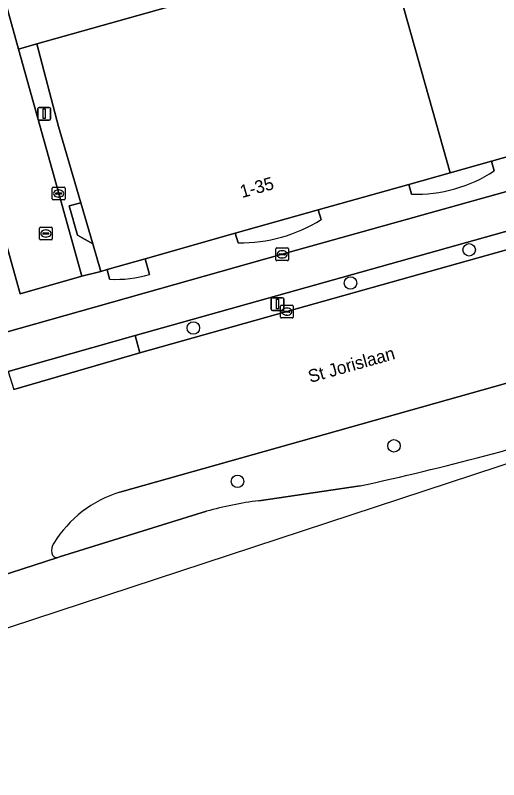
# Model space of a CAD drawing. Extents: x 161798 to 162385, y 382315 to 382833.
# Drawn here: x 161942.5 to 161980.4, y 382322.9 to 382382.8 of the extents above; entities that cross this region are included whole.
import ezdxf

# ---------------------------------------------------------------- set-up
doc = ezdxf.new("R2010")
doc.units = 0
for name, color, linetype in [('IMGEO_Berm_groen', 7, 'Continuous'), ('IMGEO_Berm_open', 7, 'Continuous'), ('IMGEO_Boom', 7, 'Continuous'), ('IMGEO_Fietspad_open', 7, 'Continuous'), ('IMGEO_Hek', 7, 'Continuous'), ('IMGEO_Kolk', 7, 'Continuous'), ('IMGEO_Lichtmast', 7, 'Continuous'), ('IMGEO_Openbare_ruimte_label', 7, 'Continuous'), ('IMGEO_Pand', 7, 'Continuous'), ('IMGEO_Pand_nummerreeks', 7, 'Continuous'), ('IMGEO_Pand_overbouw', 7, 'Continuous'), ('IMGEO_Parkeervlak_open', 7, 'Continuous'), ('IMGEO_Rijbaan_lokaal_gesloten', 7, 'Continuous'), ('IMGEO_Rijbaan_lokaal_open', 7, 'Continuous'), ('IMGEO_Rioolput', 7, 'Continuous'), ('IMGEO_Voetpad_open', 7, 'Continuous')]:
    doc.layers.add(name, color=color, linetype=linetype)

msp = doc.modelspace()

# ---------------------------------------------------------------- linework, layer by layer
at = {"layer": 'IMGEO_Berm_groen'}
for points in [[(162003.121, 382360.194), (162000, 382359.315), (161950.692, 382345.432)], [(161961.587, 382344.75), (161969.538, 382345.92)], [(161945.82, 382340.299), (161945.975, 382340.349), (161957.487, 382343.924)]]:
    msp.add_lwpolyline(points, dxfattribs=at)
for centre, radius, start, end in [((161916.074, 382587.591), 247.534, 284.79686, 287.12214), ((161916.104, 382589.532), 249.404, 282.3713, 284.67615), ((161953.427, 382336.559), 9.285, 107.12931, 148.35625), ((161964.759, 382318.416), 26.524, 96.86856, 105.9125), ((161946.347, 382340.847), 1.01, 144.74813, 191.76749), ((161945.773, 382340.718), 0.422, 190.53807, 276.43982)]:
    msp.add_arc(centre, radius, start, end, dxfattribs=at)
at = {"layer": 'IMGEO_Berm_open'}
msp.add_lwpolyline([(161981.644, 382364.584), (161999.309, 382369.519), (162001.65, 382370.148), (162004.077, 382370.354), (162003.494, 382372.173), (162002.735, 382371.953), (162000, 382371.174), (161951.89, 382357.699), (161952.25, 382356.343), (161963.78, 382359.564)], close=True, dxfattribs=at)
at = {"layer": 'IMGEO_Boom'}
for centre in [(161978.074, 382364.397), (161968.772, 382361.8), (161956.458, 382358.282), (161972.172, 382349.054), (161959.917, 382346.268)]:
    msp.add_circle(centre, 0.489, dxfattribs=at)
at = {"layer": 'IMGEO_Fietspad_open'}
for points in [[(162025.22, 382378.207), (162028.075, 382379.021), (162027.279, 382381.946), (162016.836, 382378.994), (162000, 382374.274), (161981.294, 382369.045), (161963.411, 382364.051), (161940.368, 382357.557), (161924.437, 382353.114), (161923.263, 382352.781)], [(161923.041, 382349.569), (161941.937, 382354.87), (161951.89, 382357.699), (162000, 382371.174), (162002.735, 382371.953), (162003.494, 382372.173), (162017.4, 382376.021), (162020.108, 382376.801), (162021.534, 382372.169), (162024, 382372.971)]]:
    msp.add_lwpolyline(points, dxfattribs=at)
at = {"layer": 'IMGEO_Hek'}
msp.add_lwpolyline([(161942.76, 382380.116), (161944.182, 382380.534)], dxfattribs=at)
at = {"layer": 'IMGEO_Kolk'}
for p, q in [((161945.394, 382368.382), (161945.394, 382369.234)), ((161945.469, 382369.308), (161946.321, 382369.308)), ((161945.696, 382368.851), (161946.094, 382368.851)), ((161945.882, 382369.088), (161945.907, 382369.088)), ((161946.395, 382369.234), (161946.395, 382368.382)), ((161946.321, 382368.308), (161945.469, 382368.308)), ((161945.653, 382368.802), (161945.653, 382368.814)), ((161946.091, 382368.765), (161945.693, 382368.765)), ((161945.905, 382368.528), (161945.88, 382368.528)), ((161946.137, 382368.814), (161946.137, 382368.802)), ((161962.909, 382363.626), (161962.909, 382364.478)), ((161962.984, 382364.552), (161963.836, 382364.552)), ((161963.168, 382364.046), (161963.168, 382364.058)), ((161963.211, 382364.095), (161963.609, 382364.095)), ((161963.397, 382364.332), (161963.422, 382364.332)), ((161963.652, 382364.058), (161963.652, 382364.046)), ((161963.91, 382364.478), (161963.91, 382363.626)), ((161963.836, 382363.552), (161962.984, 382363.552)), ((161963.606, 382364.009), (161963.208, 382364.009)), ((161963.42, 382363.772), (161963.395, 382363.772)), ((161963.279, 382359.139), (161963.279, 382359.991)), ((161963.354, 382360.065), (161964.206, 382360.065)), ((161963.767, 382359.845), (161963.792, 382359.845)), ((161964.28, 382359.991), (161964.28, 382359.139)), ((161963.538, 382359.559), (161963.538, 382359.571)), ((161963.976, 382359.522), (161963.578, 382359.522)), ((161963.581, 382359.608), (161963.979, 382359.608)), ((161963.79, 382359.285), (161963.765, 382359.285)), ((161964.022, 382359.571), (161964.022, 382359.559)), ((161964.206, 382359.065), (161963.354, 382359.065))]:
    msp.add_line(p, q, dxfattribs=at)
for points in [[(161945.394, 382368.382), (161945.394, 382369.234)], [(161945.469, 382369.308), (161946.321, 382369.308)], [(161946.395, 382369.234), (161946.395, 382368.382)], [(161946.321, 382368.308), (161945.469, 382368.308)], [(161962.909, 382363.626), (161962.909, 382364.478)], [(161962.984, 382364.552), (161963.836, 382364.552)], [(161963.91, 382364.478), (161963.91, 382363.626)], [(161963.836, 382363.552), (161962.984, 382363.552)], [(161963.279, 382359.139), (161963.279, 382359.991)], [(161963.354, 382360.065), (161964.206, 382360.065)], [(161964.28, 382359.991), (161964.28, 382359.139)], [(161964.206, 382359.065), (161963.354, 382359.065)]]:
    msp.add_lwpolyline(points, dxfattribs=at)
for centre, radius, start, end in [((161945.471, 382369.232), 0.0765, 91.55205, 178.44795), ((161945.471, 382369.232), 0.0765, 91.55205, 178.44795), ((161945.693, 382368.811), 0.0403, 85.87752, 175.75265), ((161946.098, 382368.813), 0.0386, 1.73085, 96.63898), ((161946.319, 382369.232), 0.0765, 1.55205, 88.44795), ((161946.319, 382369.232), 0.0765, 1.55205, 88.44795), ((161945.471, 382368.384), 0.0765, 181.55205, 268.44795), ((161945.471, 382368.384), 0.0765, 181.55205, 268.44795), ((161945.69, 382368.801), 0.0366, 178.93798, 274.71019), ((161946.094, 382368.808), 0.043, 264.86636, 352.45326), ((161946.319, 382368.384), 0.0765, 271.55205, 358.44795), ((161946.319, 382368.384), 0.0765, 271.55205, 358.44795), ((161962.986, 382364.476), 0.0765, 91.55205, 178.44795), ((161962.986, 382364.476), 0.0765, 91.55205, 178.44795), ((161963.208, 382364.055), 0.0403, 85.87752, 175.75265), ((161963.205, 382364.045), 0.0366, 178.93798, 274.71019), ((161963.609, 382364.052), 0.043, 264.86636, 352.45326), ((161963.613, 382364.057), 0.0386, 1.73085, 96.63898), ((161963.834, 382364.476), 0.0765, 1.55205, 88.44795), ((161963.834, 382364.476), 0.0765, 1.55205, 88.44795), ((161962.986, 382363.628), 0.0765, 181.55205, 268.44795), ((161962.986, 382363.628), 0.0765, 181.55205, 268.44795), ((161963.834, 382363.628), 0.0765, 271.55205, 358.44795), ((161963.834, 382363.628), 0.0765, 271.55205, 358.44795), ((161963.356, 382359.989), 0.0765, 91.55205, 178.44795), ((161963.356, 382359.989), 0.0765, 91.55205, 178.44795), ((161964.204, 382359.989), 0.0765, 1.55205, 88.44795), ((161964.204, 382359.989), 0.0765, 1.55205, 88.44795), ((161963.578, 382359.568), 0.0403, 85.87752, 175.75265), ((161963.575, 382359.558), 0.0366, 178.93798, 274.71019), ((161963.979, 382359.565), 0.043, 264.86636, 352.45326), ((161963.983, 382359.57), 0.0386, 1.73085, 96.63898), ((161963.356, 382359.141), 0.0765, 181.55205, 268.44795), ((161963.356, 382359.141), 0.0765, 181.55205, 268.44795), ((161964.204, 382359.141), 0.0765, 271.55205, 358.44795), ((161964.204, 382359.141), 0.0765, 271.55205, 358.44795)]:
    msp.add_arc(centre, radius, start, end, dxfattribs=at)
for centre, major_axis, ratio, start_param, end_param in [((161945.881, 382368.808), (-0.387, 0.002), 0.722429, 4.712389, 7.853982), ((161945.906, 382368.808), (-0.39, 0.002), 0.717154, 1.570796, 4.712389), ((161963.396, 382364.052), (-0.387, 0.002), 0.722429, 4.712389, 7.853982), ((161963.421, 382364.052), (-0.39, 0.002), 0.717154, 1.570796, 4.712389), ((161963.766, 382359.565), (-0.387, 0.002), 0.722429, 4.712389, 7.853982), ((161963.791, 382359.565), (-0.39, 0.002), 0.717154, 1.570796, 4.712389)]:
    msp.add_ellipse(centre, major_axis=major_axis, ratio=ratio, start_param=start_param, end_param=end_param, dxfattribs=at)
at = {"layer": 'IMGEO_Lichtmast'}
for p, q in [((161944.273, 382374.656), (161944.273, 382375.456)), ((161944.273, 382375.456), (161944.273, 382374.656)), ((161944.373, 382375.556), (161945.163, 382375.556)), ((161945.163, 382375.556), (161944.373, 382375.556)), ((161945.263, 382375.456), (161945.263, 382374.656)), ((161945.263, 382374.656), (161945.263, 382375.456)), ((161945.163, 382374.556), (161944.373, 382374.556)), ((161944.373, 382374.556), (161945.163, 382374.556)), ((161962.547, 382359.751), (161962.547, 382360.551)), ((161962.547, 382360.551), (161962.547, 382359.751)), ((161962.647, 382360.651), (161963.437, 382360.651)), ((161963.437, 382360.651), (161962.647, 382360.651)), ((161963.537, 382360.551), (161963.537, 382359.751)), ((161963.537, 382359.751), (161963.537, 382360.551)), ((161963.437, 382359.651), (161962.647, 382359.651)), ((161962.647, 382359.651), (161963.437, 382359.651))]:
    msp.add_line(p, q, dxfattribs=at)
for points in [[(161944.693, 382375.431), (161944.843, 382375.431), (161944.843, 382374.681), (161944.693, 382374.681), (161944.693, 382375.431)], [(161962.967, 382360.526), (161963.117, 382360.526), (161963.117, 382359.776), (161962.967, 382359.776), (161962.967, 382360.526)]]:
    msp.add_lwpolyline(points, dxfattribs=at)
for centre, start, end in [((161944.373, 382375.456), 90, 180), ((161944.373, 382375.456), 90, 180), ((161945.163, 382375.456), 0, 90), ((161945.163, 382375.456), 360, 90), ((161944.373, 382374.656), 180, 270), ((161944.373, 382374.656), 180, 270), ((161945.163, 382374.656), 270, 0), ((161945.163, 382374.656), 270, 0), ((161962.647, 382360.551), 90, 180), ((161962.647, 382360.551), 90, 180), ((161963.437, 382360.551), 0, 90), ((161963.437, 382360.551), 360, 90), ((161962.647, 382359.751), 180, 270), ((161962.647, 382359.751), 180, 270), ((161963.437, 382359.751), 270, 0), ((161963.437, 382359.751), 270, 0)]:
    msp.add_arc(centre, 0.1, start, end, dxfattribs=at)
at = {"layer": 'IMGEO_Pand'}
for points in [[(161992.986, 382387.688), (161991.94, 382389.109), (161988.977, 382393.137), (161971.566, 382388.238), (161976.577, 382370.429), (161979.826, 382371.342), (161991.705, 382374.693), (161994.682, 382375.533), (161996.279, 382375.983)], [(161976.577, 382370.429), (161971.566, 382388.238), (161944.182, 382380.534), (161945.898, 382374.07), (161947.642, 382368.082), (161948.578, 382364.866), (161949.205, 382362.714), (161949.687, 382362.852), (161952.673, 382363.708), (161959.741, 382365.695), (161966.232, 382367.52), (161973.328, 382369.515)]]:
    msp.add_lwpolyline(points, close=True, dxfattribs=at)
at = {"layer": 'IMGEO_Pand_overbouw'}
msp.add_lwpolyline([(161947.642, 382368.082), (161946.72, 382367.849), (161947.361, 382365.56), (161948.578, 382364.866)], close=True, dxfattribs=at)
at = {"layer": 'IMGEO_Parkeervlak_open'}
msp.add_lwpolyline([(161939.23, 382392.79), (161942.76, 382380.116), (161944.182, 382380.534), (161971.566, 382388.238), (161988.977, 382393.137), (161980.926, 382404.082), (161943.116, 382393.678), (161941.516, 382399.444)], dxfattribs=at)
at = {"layer": 'IMGEO_Rijbaan_lokaal_gesloten'}
for points in [[(162010.603, 382363.071), (162016.984, 382366.066), (162017.171, 382366.148), (162020.09, 382367.503), (162022.653, 382368.525), (162025.334, 382369.296), (162034.136, 382371.808), (162046.325, 382375.227), (162049.036, 382376.015), (162047.805, 382379.576), (162045.075, 382378.822), (162039.629, 382377.237), (162024.255, 382372.959), (162024, 382372.971), (162021.534, 382372.169), (162018.783, 382371.503), (162004.077, 382370.354), (162001.65, 382370.148), (161999.309, 382369.519), (161981.644, 382364.584), (161963.78, 382359.564), (161952.25, 382356.343), (161942.379, 382353.461)], [(161905.629, 382322.906), (161997.573, 382353.096), (162001.672, 382354.599), (162041.858, 382369.337), (162050.268, 382372.421), (162050.013, 382373.192), (162047.253, 382372.263), (162047.217, 382372.248), (162036.953, 382368.949), (162036.93, 382368.944), (162026.659, 382365.504), (162024.016, 382364.421), (162021.454, 382363.287), (162020.005, 382362.651), (162018.158, 382361.825), (162014.485, 382360.186), (162007.049, 382357.176), (162000, 382354.553), (161997.575, 382353.695), (161988.95, 382351.028)], [(161950.692, 382345.432), (162000, 382359.315), (162003.121, 382360.194)], [(161969.538, 382345.92), (161961.587, 382344.75)], [(161957.487, 382343.924), (161945.975, 382340.349), (161945.82, 382340.299), (161939.355, 382338.231), (161939.038, 382338.13), (161916.095, 382330.898), (161904.029, 382327.079), (161905.629, 382322.906)], [(161939.355, 382338.231), (161945.82, 382340.299)]]:
    msp.add_lwpolyline(points, dxfattribs=at)
for centre, radius, start, end in [((161916.074, 382587.591), 247.534, 284.79686, 287.12214), ((161916.104, 382589.532), 249.404, 282.3713, 284.67615), ((161953.427, 382336.559), 9.285, 107.12931, 148.35625), ((161964.759, 382318.416), 26.524, 96.86856, 105.9125), ((161946.347, 382340.847), 1.01, 144.74813, 191.76749), ((161945.773, 382340.718), 0.422, 190.53807, 276.43982)]:
    msp.add_arc(centre, radius, start, end, dxfattribs=at)
at = {"layer": 'IMGEO_Rijbaan_lokaal_open'}
msp.add_lwpolyline([(161934.439, 382411.796), (161926.575, 382409.655), (161923.855, 382411.141), (161910.817, 382462.697), (161909.508, 382462.233), (161906.292, 382461), (161921.617, 382400.283), (161933.857, 382403.95), (161935.005, 382400.118), (161934.047, 382399.831), (161932.127, 382399.256), (161940.588, 382369.122), (161942.874, 382360.967), (161947.708, 382362.337), (161945.903, 382368.808), (161942.76, 382380.116), (161939.23, 382392.79)], dxfattribs=at)
at = {"layer": 'IMGEO_Rioolput'}
for p, q in [((161944.397, 382365.25), (161944.397, 382366.102)), ((161944.472, 382366.176), (161945.324, 382366.176)), ((161944.885, 382365.956), (161944.91, 382365.956)), ((161945.398, 382366.102), (161945.398, 382365.25)), ((161944.656, 382365.67), (161944.656, 382365.682)), ((161945.094, 382365.633), (161944.696, 382365.633)), ((161944.699, 382365.719), (161945.097, 382365.719)), ((161944.908, 382365.396), (161944.883, 382365.396)), ((161945.14, 382365.682), (161945.14, 382365.67)), ((161945.324, 382365.176), (161944.472, 382365.176))]:
    msp.add_line(p, q, dxfattribs=at)
for points in [[(161944.397, 382365.25), (161944.397, 382366.102)], [(161944.472, 382366.176), (161945.324, 382366.176)], [(161945.398, 382366.102), (161945.398, 382365.25)], [(161945.324, 382365.176), (161944.472, 382365.176)]]:
    msp.add_lwpolyline(points, dxfattribs=at)
for centre, radius, start, end in [((161944.474, 382366.1), 0.0765, 91.55205, 178.44795), ((161944.474, 382366.1), 0.0765, 91.55205, 178.44795), ((161945.322, 382366.1), 0.0765, 1.55205, 88.44795), ((161945.322, 382366.1), 0.0765, 1.55205, 88.44795), ((161944.474, 382365.252), 0.0765, 181.55205, 268.44795), ((161944.474, 382365.252), 0.0765, 181.55205, 268.44795), ((161944.696, 382365.679), 0.0403, 85.87752, 175.75265), ((161944.693, 382365.669), 0.0366, 178.93798, 274.71019), ((161945.097, 382365.676), 0.043, 264.86636, 352.45326), ((161945.101, 382365.681), 0.0386, 1.73085, 96.63898), ((161945.322, 382365.252), 0.0765, 271.55205, 358.44795), ((161945.322, 382365.252), 0.0765, 271.55205, 358.44795)]:
    msp.add_arc(centre, radius, start, end, dxfattribs=at)
for centre, major_axis, ratio, start_param, end_param in [((161944.884, 382365.676), (-0.387, 0.002), 0.722429, 4.712389, 7.853982), ((161944.909, 382365.676), (-0.39, 0.002), 0.717154, 1.570796, 4.712389)]:
    msp.add_ellipse(centre, major_axis=major_axis, ratio=ratio, start_param=start_param, end_param=end_param, dxfattribs=at)
at = {"layer": 'IMGEO_Voetpad_open'}
for points in [[(161949.893, 382362.105), (161949.687, 382362.852), (161949.205, 382362.714), (161947.708, 382362.337), (161942.874, 382360.967), (161940.588, 382369.122), (161932.127, 382399.256), (161927.439, 382397.852), (161928.121, 382395.631), (161929.53, 382391.05), (161932.357, 382391.919), (161933.661, 382387.68), (161934.42, 382387.913), (161939.328, 382371.953), (161898.08, 382359.268), (161891.002, 382357.853), (161892.935, 382352.175)], [(162028.106, 382385.351), (162027.424, 382385.612), (162025.97, 382385.896), (162019.512, 382383.48), (162016.275, 382381.566), (162012.37, 382380.501), (162011.964, 382380.39), (162011.466, 382381.97), (162009.093, 382381.268), (162009.526, 382379.708), (162005.41, 382378.559), (162000, 382377.033), (161996.279, 382375.983), (161994.682, 382375.533), (161994.893, 382374.764), (161992.051, 382373.452), (161991.705, 382374.693), (161979.826, 382371.342), (161980.039, 382370.575)], [(161963.411, 382364.051), (161981.294, 382369.045), (162000, 382374.274), (162016.836, 382378.994), (162027.279, 382381.946), (162027.597, 382382.054)], [(161980.039, 382370.575), (161979.826, 382371.342), (161976.577, 382370.429), (161973.328, 382369.515), (161973.551, 382368.751)], [(161973.551, 382368.751), (161973.328, 382369.515), (161966.232, 382367.52), (161966.459, 382366.775)], [(161966.459, 382366.775), (161966.232, 382367.52), (161959.741, 382365.695), (161959.972, 382364.953)], [(161959.972, 382364.953), (161959.741, 382365.695), (161952.673, 382363.708), (161953.012, 382362.47)], [(161923.263, 382352.781), (161924.437, 382353.114), (161940.368, 382357.557), (161963.411, 382364.051)], [(161953.012, 382362.47), (161952.673, 382363.708), (161949.687, 382362.852), (161949.893, 382362.105)]]:
    msp.add_lwpolyline(points, dxfattribs=at)
for points in [[(161949.205, 382362.714), (161948.578, 382364.866), (161947.361, 382365.56), (161946.72, 382367.849), (161947.642, 382368.082), (161945.898, 382374.07), (161944.182, 382380.534), (161942.76, 382380.116), (161945.903, 382368.808), (161947.708, 382362.337)], [(161946.72, 382367.849), (161947.361, 382365.56), (161948.578, 382364.866), (161947.642, 382368.082)], [(161942.379, 382353.461), (161952.25, 382356.343), (161951.89, 382357.699), (161941.937, 382354.87)]]:
    msp.add_lwpolyline(points, close=True, dxfattribs=at)
for centre, radius, start, end in [((161973.84, 382380.176), 11.428, 268.55334, 302.85166), ((161973.84, 382380.176), 11.428, 268.55334, 302.85166), ((161960.204, 382376.585), 11.634, 268.85527, 302.52159), ((161960.204, 382376.585), 11.634, 268.85527, 302.52159), ((161950.441, 382370.933), 8.845, 266.44998, 286.89934), ((161950.441, 382370.933), 8.845, 266.44998, 286.89934)]:
    msp.add_arc(centre, radius, start, end, dxfattribs=at)

# ---------------------------------------------------------------- texts
at = {"layer": 'IMGEO_Openbare_ruimte_label'}
msp.add_text('St Jorislaan', height=1, rotation=15.73278, dxfattribs=at).set_placement((161965.612, 382353.972))
at = {"layer": 'IMGEO_Pand_nummerreeks'}
msp.add_text('1-35', height=1, rotation=15.73991, dxfattribs=at).set_placement((161960.271, 382368.451))

doc.saveas('drawing.dxf')
